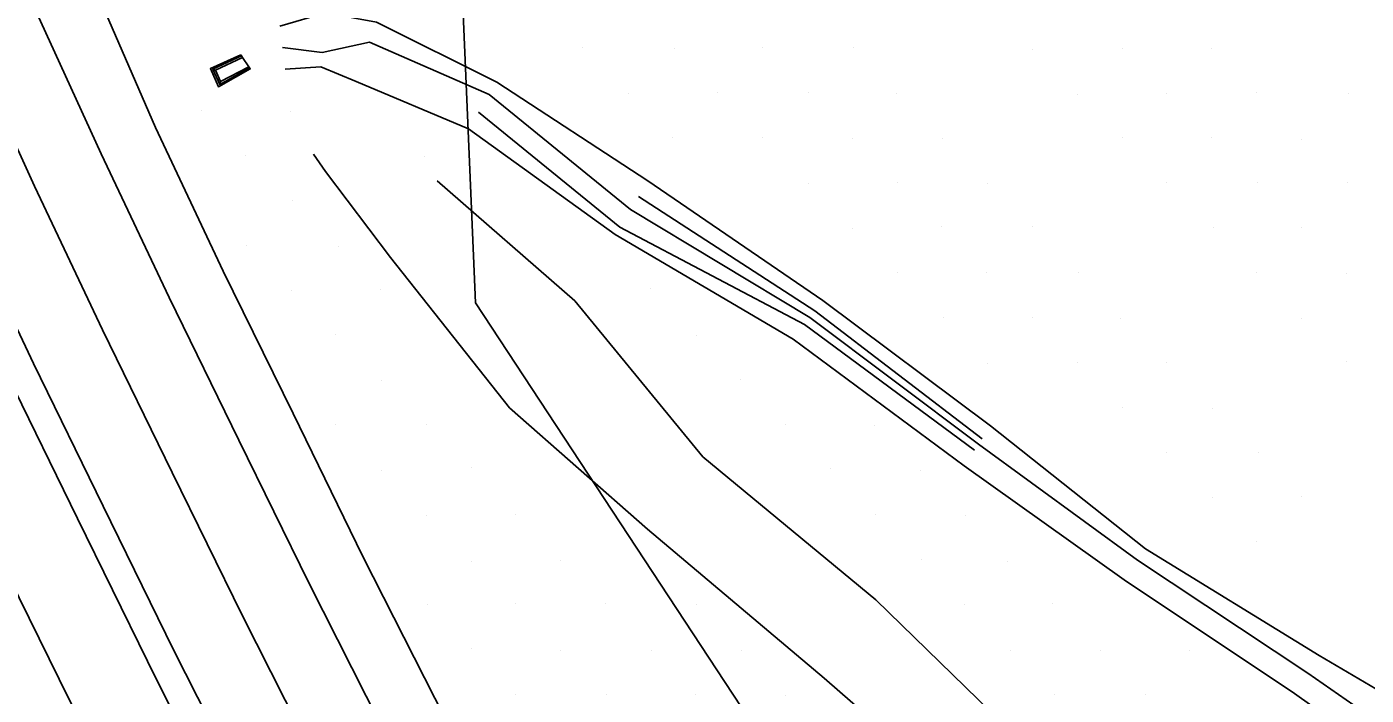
# Model space of a CAD drawing. Extents: x 1602514 to 1609837, y 863887 to 871157.
# Drawn here: x 1604677.9 to 1604888.7, y 868390.3 to 868495.5 of the extents above; entities that cross this region are included whole.
import ezdxf

# ---------------------------------------------------------------- set-up
doc = ezdxf.new("R2010")
doc.units = 0
for name, color, linetype in [('Survey-Centerline', 7, 'Continuous'), ('Survey-Drainage structures-concrete', 7, 'Continuous'), ('Survey-Edge of pavement', 7, 'Continuous'), ('Survey-Flow line', 7, 'Continuous'), ('Survey-Ridge Lines', 7, 'Continuous'), ('Survey-Shoulders', 7, 'Continuous'), ('Survey-Spot dirt', 7, 'Continuous'), ('Survey-Vegetation trees', 7, 'Continuous')]:
    doc.layers.add(name, color=color, linetype=linetype)

msp = doc.modelspace()

# ---------------------------------------------------------------- linework, layer by layer
at = {"layer": 'Survey-Centerline'}
msp.add_lwpolyline([(1604856.33, 868145.82), (1604843.04, 868167), (1604829.62, 868188.09), (1604817.2, 868209.82), (1604805.85, 868228.92), (1604793.43, 868250.62), (1604781.15, 868272.4), (1604769.08, 868294.29), (1604756.98, 868316.16), (1604745.12, 868338.16), (1604734.67, 868358.39), (1604723.12, 868380.57), (1604711.82, 868402.87), (1604700.83, 868425.33), (1604689.85, 868447.79), (1604679.16, 868470.38), (1604668.75, 868493.12), (1604659.62, 868513.58)], dxfattribs=at)
msp.add_lwpolyline([(1604856.33, 868145.82), (1604843.04, 868167), (1604829.62, 868188.09), (1604817.2, 868209.82), (1604805.85, 868228.92), (1604793.43, 868250.62), (1604781.15, 868272.4), (1604769.08, 868294.29), (1604756.98, 868316.16), (1604745.12, 868338.16), (1604734.67, 868358.39), (1604723.12, 868380.57), (1604711.82, 868402.87), (1604700.83, 868425.33), (1604689.85, 868447.79), (1604679.16, 868470.38), (1604668.75, 868493.12), (1604659.62, 868513.58)], dxfattribs=at)
at = {"layer": 'Survey-Drainage structures-concrete'}
for p, q in [((1604707.65, 868488.66), (1604707.19, 868488.82)), ((1604707.65, 868488.66), (1604707.19, 868488.82)), ((1604711.89, 868490.64), (1604712.87, 868489.18)), ((1604711.89, 868490.64), (1604712.87, 868489.18)), ((1604708.44, 868486.86), (1604708.3, 868486.37)), ((1604708.44, 868486.86), (1604708.3, 868486.37))]:
    msp.add_line(p, q, dxfattribs=at)
msp.add_lwpolyline([(1604711.62, 868491.06), (1604706.83, 868488.89), (1604708.1, 868486.03), (1604713.09, 868488.84), (1604712.99, 868489), (1604708.3, 868486.37), (1604707.19, 868488.82), (1604711.71, 868490.92)], close=True, dxfattribs=at)
msp.add_lwpolyline([(1604711.62, 868491.06), (1604706.83, 868488.89), (1604708.1, 868486.03), (1604713.09, 868488.84), (1604712.99, 868489), (1604708.3, 868486.37), (1604707.19, 868488.82), (1604711.71, 868490.92)], close=True, dxfattribs=at)
msp.add_lwpolyline([(1604711.71, 868490.92), (1604711.89, 868490.64), (1604707.65, 868488.66), (1604708.44, 868486.86), (1604712.87, 868489.18), (1604712.99, 868489)], dxfattribs=at)
msp.add_lwpolyline([(1604711.71, 868490.92), (1604711.89, 868490.64), (1604707.65, 868488.66), (1604708.44, 868486.86), (1604712.87, 868489.18), (1604712.99, 868489)], dxfattribs=at)
at = {"layer": 'Survey-Edge of pavement'}
for points in [[(1604644.31, 868507.21), (1604653.84, 868485.86), (1604664.25, 868463.12), (1604674.94, 868440.52), (1604685.93, 868418.07), (1604696.91, 868395.61), (1604708.03, 868373.22), (1604719.58, 868351.04), (1604730.84, 868330.29), (1604742.35, 868308.09), (1604754.46, 868286.22), (1604766.91, 868264.54), (1604779.19, 868242.77), (1604791.6, 868221.07), (1604803.04, 868200.81), (1604815.46, 868179.08), (1604828.88, 868157.99), (1604842.17, 868136.82)], [(1604644.31, 868507.21), (1604653.84, 868485.86), (1604664.25, 868463.12), (1604674.94, 868440.52), (1604685.93, 868418.07), (1604696.91, 868395.61), (1604708.03, 868373.22), (1604719.58, 868351.04), (1604730.84, 868330.29), (1604742.35, 868308.09), (1604754.46, 868286.22), (1604766.91, 868264.54), (1604779.19, 868242.77), (1604791.6, 868221.07), (1604803.04, 868200.81), (1604815.46, 868179.08), (1604828.88, 868157.99), (1604842.17, 868136.82)], [(1604879.75, 868131.1), (1604866.27, 868152.15), (1604852.98, 868173.33), (1604839.56, 868194.42), (1604827.01, 868216.06), (1604816.03, 868234.53), (1604803.61, 868256.23), (1604791.26, 868277.97), (1604779.16, 868299.84), (1604767.26, 868321.83), (1604755.4, 868343.83), (1604745.23, 868363.53), (1604733.6, 868385.68), (1604722.3, 868407.98), (1604711.32, 868430.43), (1604700.34, 868452.89), (1604689.64, 868475.49), (1604679.23, 868498.22)], [(1604879.75, 868131.1), (1604866.27, 868152.15), (1604852.98, 868173.33), (1604839.56, 868194.42), (1604827.01, 868216.06), (1604816.03, 868234.53), (1604803.61, 868256.23), (1604791.26, 868277.97), (1604779.16, 868299.84), (1604767.26, 868321.83), (1604755.4, 868343.83), (1604745.23, 868363.53), (1604733.6, 868385.68), (1604722.3, 868407.98), (1604711.32, 868430.43), (1604700.34, 868452.89), (1604689.64, 868475.49), (1604679.23, 868498.22)]]:
    msp.add_lwpolyline(points, dxfattribs=at)
at = {"layer": 'Survey-Flow line'}
msp.add_lwpolyline([(1604718.19, 868492.2), (1604724.41, 868491.42), (1604731.89, 868493.04), (1604750.71, 868484.8), (1604772.92, 868466.72), (1604801.17, 868449.74), (1604827.71, 868429.78), (1604852.74, 868411.54), (1604879.51, 868393.73), (1604896.44, 868382.01), (1604929.56, 868360.57), (1604963.88, 868332.79), (1604988.44, 868311.44), (1605010.87, 868287.52), (1605037.5, 868264.14)], dxfattribs=at)
msp.add_lwpolyline([(1604718.19, 868492.2), (1604724.41, 868491.42), (1604731.89, 868493.04), (1604750.71, 868484.8), (1604772.92, 868466.72), (1604801.17, 868449.74), (1604827.71, 868429.78), (1604852.74, 868411.54), (1604879.51, 868393.73), (1604896.44, 868382.01), (1604929.56, 868360.57), (1604963.88, 868332.79), (1604988.44, 868311.44), (1605010.87, 868287.52), (1605037.5, 868264.14)], dxfattribs=at)
at = {"layer": 'Survey-Ridge Lines'}
for points in [[(1604647.41, 868510.99), (1604657.63, 868488), (1604668.24, 868465.2), (1604679, 868442.46), (1604689.98, 868420.01), (1604701.04, 868397.4), (1604712.4, 868374.98), (1604723.98, 868352.87), (1604734.52, 868332.32), (1604746.38, 868310.32), (1604758.59, 868288.5), (1604770.66, 868266.61), (1604782.94, 868244.84), (1604795.36, 868223.14), (1604806.93, 868203.28), (1604819.34, 868181.55), (1604832.76, 868160.46), (1604846.05, 868139.29)], [(1604647.41, 868510.99), (1604657.63, 868488), (1604668.24, 868465.2), (1604679, 868442.46), (1604689.98, 868420.01), (1604701.04, 868397.4), (1604712.4, 868374.98), (1604723.98, 868352.87), (1604734.52, 868332.32), (1604746.38, 868310.32), (1604758.59, 868288.5), (1604770.66, 868266.61), (1604782.94, 868244.84), (1604795.36, 868223.14), (1604806.93, 868203.28), (1604819.34, 868181.55), (1604832.76, 868160.46), (1604846.05, 868139.29)], [(1605039.71, 868267.25), (1605019.27, 868298.83), (1604991.25, 868315.05), (1604967.01, 868337.36), (1604933.07, 868366.25), (1604899.13, 868386.06), (1604881.31, 868396.55), (1604853.97, 868413.33), (1604829.62, 868432.69), (1604803.22, 868452.42), (1604775.67, 868471.23), (1604751.91, 868486.78), (1604732.96, 868496.19), (1604724.93, 868497.65), (1604717.77, 868495.55)], [(1605039.71, 868267.25), (1605019.27, 868298.83), (1604991.25, 868315.05), (1604967.01, 868337.36), (1604933.07, 868366.25), (1604899.13, 868386.06), (1604881.31, 868396.55), (1604853.97, 868413.33), (1604829.62, 868432.69), (1604803.22, 868452.42), (1604775.67, 868471.23), (1604751.91, 868486.78), (1604732.96, 868496.19), (1604724.93, 868497.65), (1604717.77, 868495.55)], [(1604718.62, 868488.79), (1604724.23, 868489.2), (1604729.77, 868486.85), (1604747.45, 868479.41), (1604770.54, 868462.81), (1604798.55, 868446.32), (1604825.46, 868426.37), (1604850.62, 868408.44), (1604877.46, 868390.54), (1604894.18, 868378.62), (1604926.95, 868356.35), (1604962.59, 868330.92), (1604985.99, 868308.3), (1605008.73, 868284.65)], [(1604718.62, 868488.79), (1604724.23, 868489.2), (1604729.77, 868486.85), (1604747.45, 868479.41), (1604770.54, 868462.81), (1604798.55, 868446.32), (1604825.46, 868426.37), (1604850.62, 868408.44), (1604877.46, 868390.54), (1604894.18, 868378.62), (1604926.95, 868356.35), (1604962.59, 868330.92), (1604985.99, 868308.3), (1605008.73, 868284.65)], [(1604749.03, 868482.03), (1604771.24, 868463.96), (1604800.3, 868448.61), (1604827.1, 868428.86)], [(1604749.03, 868482.03), (1604771.24, 868463.96), (1604800.3, 868448.61), (1604827.1, 868428.86)], [(1605008.97, 868224.05), (1604981.7, 868248.29), (1604956.37, 868270.29), (1604936.51, 868292.88), (1604903.44, 868318.32), (1604869.22, 868341.08), (1604854.02, 868353.95), (1604826.35, 868372.98), (1604803.42, 868392.94), (1604775.61, 868416.42), (1604753.89, 868435.52), (1604735.17, 868459.17), (1604724.95, 868472.72), (1604723.08, 868475.44)], [(1605008.97, 868224.05), (1604981.7, 868248.29), (1604956.37, 868270.29), (1604936.51, 868292.88), (1604903.44, 868318.32), (1604869.22, 868341.08), (1604854.02, 868353.95), (1604826.35, 868372.98), (1604803.42, 868392.94), (1604775.61, 868416.42), (1604753.89, 868435.52), (1604735.17, 868459.17), (1604724.95, 868472.72), (1604723.08, 868475.44)], [(1605011.39, 868227.45), (1604988.09, 868256.88), (1604963.87, 868279.91), (1604939.96, 868297.92), (1604907.32, 868324.59), (1604875.89, 868351.12), (1604859.6, 868362.66), (1604833.71, 868383.73), (1604811.57, 868405.3), (1604784.33, 868427.79), (1604764.17, 868452.37), (1604742.5, 868471.25)], [(1605011.39, 868227.45), (1604988.09, 868256.88), (1604963.87, 868279.91), (1604939.96, 868297.92), (1604907.32, 868324.59), (1604875.89, 868351.12), (1604859.6, 868362.66), (1604833.71, 868383.73), (1604811.57, 868405.3), (1604784.33, 868427.79), (1604764.17, 868452.37), (1604742.5, 868471.25)], [(1604774.18, 868468.79), (1604801.94, 868450.75), (1604828.26, 868430.62)], [(1604774.18, 868468.79), (1604801.94, 868450.75), (1604828.26, 868430.62)]]:
    msp.add_lwpolyline(points, dxfattribs=at)
at = {"layer": 'Survey-Shoulders'}
for points in [[(1604830.62, 868129.47), (1604816.9, 868150.37), (1604803.64, 868171.56), (1604791.03, 868193.17), (1604779.24, 868214.25), (1604766.82, 868235.95), (1604754.54, 868257.72), (1604742.37, 868279.56), (1604730.26, 868301.43), (1604719.48, 868324.03), (1604707.45, 868345.14), (1604695.9, 868367.32), (1604684.6, 868389.62), (1604673.51, 868412.02), (1604662.53, 868434.48), (1604651.84, 868457.08), (1604641.43, 868479.81), (1604630.9, 868501.64)], [(1604830.62, 868129.47), (1604816.9, 868150.37), (1604803.64, 868171.56), (1604791.03, 868193.17), (1604779.24, 868214.25), (1604766.82, 868235.95), (1604754.54, 868257.72), (1604742.37, 868279.56), (1604730.26, 868301.43), (1604719.48, 868324.03), (1604707.45, 868345.14), (1604695.9, 868367.32), (1604684.6, 868389.62), (1604673.51, 868412.02), (1604662.53, 868434.48), (1604651.84, 868457.08), (1604641.43, 868479.81), (1604630.9, 868501.64)], [(1604888.32, 868136.55), (1604874.3, 868157.26), (1604861.01, 868178.44), (1604847.59, 868199.53), (1604835.04, 868221.17), (1604824.37, 868239.13), (1604811.95, 868260.83), (1604799.67, 868282.61), (1604787.6, 868304.5), (1604775.5, 868326.37), (1604763.64, 868348.37), (1604753.68, 868367.65), (1604742.13, 868389.83), (1604730.83, 868412.13), (1604719.85, 868434.59), (1604708.86, 868457.04), (1604698.17, 868479.64), (1604688.22, 868502.6)], [(1604888.32, 868136.55), (1604874.3, 868157.26), (1604861.01, 868178.44), (1604847.59, 868199.53), (1604835.04, 868221.17), (1604824.37, 868239.13), (1604811.95, 868260.83), (1604799.67, 868282.61), (1604787.6, 868304.5), (1604775.5, 868326.37), (1604763.64, 868348.37), (1604753.68, 868367.65), (1604742.13, 868389.83), (1604730.83, 868412.13), (1604719.85, 868434.59), (1604708.86, 868457.04), (1604698.17, 868479.64), (1604688.22, 868502.6)]]:
    msp.add_lwpolyline(points, dxfattribs=at)
at = {"layer": 'Survey-Spot dirt'}
for p, q in [((1604765.41, 868492.16), (1604765.41, 868492.16)), ((1604765.41, 868492.16), (1604765.41, 868492.16)), ((1604779.91, 868492.04), (1604779.91, 868492.04)), ((1604779.91, 868492.04), (1604779.91, 868492.04)), ((1604793.7, 868492.15), (1604793.7, 868492.15)), ((1604793.7, 868492.15), (1604793.7, 868492.15)), ((1604807.98, 868492.25), (1604807.98, 868492.25)), ((1604807.98, 868492.25), (1604807.98, 868492.25)), ((1604836.25, 868491.9), (1604836.25, 868491.9)), ((1604836.25, 868491.9), (1604836.25, 868491.9)), ((1604850.38, 868492.11), (1604850.38, 868492.11)), ((1604850.38, 868492.11), (1604850.38, 868492.11)), ((1604864.39, 868492.1), (1604864.39, 868492.1)), ((1604864.39, 868492.1), (1604864.39, 868492.1)), ((1604772.55, 868484.95), (1604772.55, 868484.95)), ((1604772.55, 868484.95), (1604772.55, 868484.95)), ((1604786.56, 868485.15), (1604786.56, 868485.15)), ((1604786.56, 868485.15), (1604786.56, 868485.15)), ((1604800.9, 868485.12), (1604800.9, 868485.12)), ((1604800.9, 868485.12), (1604800.9, 868485.12)), ((1604814.88, 868484.91), (1604814.88, 868484.91)), ((1604814.88, 868484.91), (1604814.88, 868484.91)), ((1604843.35, 868484.86), (1604843.35, 868484.86)), ((1604843.35, 868484.86), (1604843.35, 868484.86)), ((1604857.24, 868484.98), (1604857.24, 868484.98)), ((1604857.24, 868484.98), (1604857.24, 868484.98)), ((1604871.5, 868485.07), (1604871.5, 868485.07)), ((1604871.5, 868485.07), (1604871.5, 868485.07)), ((1604885.92, 868484.93), (1604885.92, 868484.93)), ((1604885.92, 868484.93), (1604885.92, 868484.93)), ((1604705.38, 868482.37), (1604705.38, 868482.37)), ((1604705.38, 868482.37), (1604705.38, 868482.37)), ((1604719.43, 868482.16), (1604719.43, 868482.16)), ((1604719.43, 868482.16), (1604719.43, 868482.16)), ((1604779.56, 868477.99), (1604779.56, 868477.99)), ((1604779.56, 868477.99), (1604779.56, 868477.99)), ((1604793.77, 868477.98), (1604793.77, 868477.98)), ((1604793.77, 868477.98), (1604793.77, 868477.98)), ((1604807.93, 868477.92), (1604807.93, 868477.92)), ((1604807.93, 868477.92), (1604807.93, 868477.92)), ((1604822.03, 868477.86), (1604822.03, 868477.86)), ((1604822.03, 868477.86), (1604822.03, 868477.86)), ((1604850.38, 868478.13), (1604850.38, 868478.13)), ((1604850.38, 868478.13), (1604850.38, 868478.13)), ((1604864.34, 868477.99), (1604864.34, 868477.99)), ((1604864.34, 868477.99), (1604864.34, 868477.99)), ((1604878.59, 868477.75), (1604878.59, 868477.75)), ((1604878.59, 868477.75), (1604878.59, 868477.75)), ((1604712.39, 868475.18), (1604712.39, 868475.18)), ((1604712.39, 868475.18), (1604712.39, 868475.18)), ((1604740.55, 868475.04), (1604740.55, 868475.04)), ((1604740.55, 868475.04), (1604740.55, 868475.04)), ((1604800.9, 868470.83), (1604800.9, 868470.83)), ((1604800.9, 868470.83), (1604800.9, 868470.83)), ((1604814.94, 868470.99), (1604814.94, 868470.99)), ((1604814.94, 868470.99), (1604814.94, 868470.99)), ((1604829.06, 868470.87), (1604829.06, 868470.87)), ((1604829.06, 868470.87), (1604829.06, 868470.87)), ((1604857.36, 868470.95), (1604857.36, 868470.95)), ((1604857.36, 868470.95), (1604857.36, 868470.95)), ((1604871.55, 868471.01), (1604871.55, 868471.01)), ((1604871.55, 868471.01), (1604871.55, 868471.01)), ((1604885.72, 868470.92), (1604885.72, 868470.92)), ((1604885.72, 868470.92), (1604885.72, 868470.92)), ((1604719.76, 868468.17), (1604719.76, 868468.17)), ((1604719.76, 868468.17), (1604719.76, 868468.17)), ((1604807.86, 868463.66), (1604807.86, 868463.66)), ((1604807.86, 868463.66), (1604807.86, 868463.66)), ((1604821.9, 868464), (1604821.9, 868464)), ((1604821.9, 868464), (1604821.9, 868464)), ((1604836.18, 868463.98), (1604836.18, 868463.98)), ((1604836.18, 868463.98), (1604836.18, 868463.98)), ((1604864.62, 868463.82), (1604864.62, 868463.82)), ((1604864.62, 868463.82), (1604864.62, 868463.82)), ((1604878.56, 868463.83), (1604878.56, 868463.83)), ((1604878.56, 868463.83), (1604878.56, 868463.83)), ((1604712.46, 868461.12), (1604712.46, 868461.12)), ((1604712.46, 868461.12), (1604712.46, 868461.12)), ((1604726.96, 868460.89), (1604726.96, 868460.89)), ((1604726.96, 868460.89), (1604726.96, 868460.89)), ((1604814.94, 868456.82), (1604814.94, 868456.82)), ((1604814.94, 868456.82), (1604814.94, 868456.82)), ((1604829.01, 868456.75), (1604829.01, 868456.75)), ((1604829.01, 868456.75), (1604829.01, 868456.75)), ((1604843.5, 868456.85), (1604843.5, 868456.85)), ((1604843.5, 868456.85), (1604843.5, 868456.85)), ((1604871.49, 868456.83), (1604871.49, 868456.83)), ((1604871.49, 868456.83), (1604871.49, 868456.83)), ((1604885.61, 868456.72), (1604885.61, 868456.72)), ((1604885.61, 868456.72), (1604885.61, 868456.72)), ((1604719.56, 868454.02), (1604719.56, 868454.02)), ((1604719.56, 868454.02), (1604719.56, 868454.02)), ((1604733.55, 868454.16), (1604733.55, 868454.16)), ((1604733.55, 868454.16), (1604733.55, 868454.16)), ((1604776.13, 868454.26), (1604776.13, 868454.26)), ((1604776.13, 868454.26), (1604776.13, 868454.26)), ((1604822.12, 868449.67), (1604822.12, 868449.67)), ((1604822.12, 868449.67), (1604822.12, 868449.67)), ((1604836.22, 868449.66), (1604836.22, 868449.66)), ((1604836.22, 868449.66), (1604836.22, 868449.66)), ((1604850.08, 868449.62), (1604850.08, 868449.62)), ((1604850.08, 868449.62), (1604850.08, 868449.62)), ((1604878.59, 868449.63), (1604878.59, 868449.63)), ((1604878.59, 868449.63), (1604878.59, 868449.63)), ((1604726.51, 868447.04), (1604726.51, 868447.04)), ((1604726.51, 868447.04), (1604726.51, 868447.04)), ((1604783.36, 868446.95), (1604783.36, 868446.95)), ((1604783.36, 868446.95), (1604783.36, 868446.95)), ((1604829.1, 868442.5), (1604829.1, 868442.5)), ((1604829.1, 868442.5), (1604829.1, 868442.5)), ((1604843.3, 868442.62), (1604843.3, 868442.62)), ((1604843.3, 868442.62), (1604843.3, 868442.62)), ((1604857.36, 868442.61), (1604857.36, 868442.61)), ((1604857.36, 868442.61), (1604857.36, 868442.61)), ((1604885.61, 868442.74), (1604885.61, 868442.74)), ((1604885.61, 868442.74), (1604885.61, 868442.74)), ((1604733.69, 868439.79), (1604733.69, 868439.79)), ((1604733.69, 868439.79), (1604733.69, 868439.79)), ((1604790.31, 868440.02), (1604790.31, 868440.02)), ((1604790.31, 868440.02), (1604790.31, 868440.02)), ((1604850.4, 868435.49), (1604850.4, 868435.49)), ((1604850.4, 868435.49), (1604850.4, 868435.49)), ((1604864.57, 868435.38), (1604864.57, 868435.38)), ((1604864.57, 868435.38), (1604864.57, 868435.38)), ((1604726.58, 868432.89), (1604726.58, 868432.89)), ((1604726.58, 868432.89), (1604726.58, 868432.89)), ((1604740.79, 868432.86), (1604740.79, 868432.86)), ((1604740.79, 868432.86), (1604740.79, 868432.86)), ((1604797.37, 868432.94), (1604797.37, 868432.94)), ((1604797.37, 868432.94), (1604797.37, 868432.94)), ((1604811.35, 868432.77), (1604811.35, 868432.77)), ((1604811.35, 868432.77), (1604811.35, 868432.77)), ((1604857.22, 868428.54), (1604857.22, 868428.54)), ((1604857.22, 868428.54), (1604857.22, 868428.54)), ((1604871.71, 868428.41), (1604871.71, 868428.41)), ((1604871.71, 868428.41), (1604871.71, 868428.41)), ((1604733.7, 868425.68), (1604733.7, 868425.68)), ((1604733.7, 868425.68), (1604733.7, 868425.68)), ((1604747.87, 868426.04), (1604747.87, 868426.04)), ((1604747.87, 868426.04), (1604747.87, 868426.04)), ((1604804.38, 868425.96), (1604804.38, 868425.96)), ((1604804.38, 868425.96), (1604804.38, 868425.96)), ((1604818.65, 868425.57), (1604818.65, 868425.57)), ((1604818.65, 868425.57), (1604818.65, 868425.57)), ((1604864.54, 868421.35), (1604864.54, 868421.35)), ((1604864.54, 868421.35), (1604864.54, 868421.35)), ((1604878.61, 868421.54), (1604878.61, 868421.54)), ((1604878.61, 868421.54), (1604878.61, 868421.54)), ((1604740.76, 868418.63), (1604740.76, 868418.63)), ((1604740.76, 868418.63), (1604740.76, 868418.63)), ((1604754.81, 868418.76), (1604754.81, 868418.76)), ((1604754.81, 868418.76), (1604754.81, 868418.76)), ((1604811.55, 868418.75), (1604811.55, 868418.75)), ((1604811.55, 868418.75), (1604811.55, 868418.75)), ((1604825.67, 868418.58), (1604825.67, 868418.58)), ((1604825.67, 868418.58), (1604825.67, 868418.58)), ((1604871.47, 868414.43), (1604871.47, 868414.43)), ((1604871.47, 868414.43), (1604871.47, 868414.43)), ((1604747.92, 868411.29), (1604747.92, 868411.29)), ((1604747.92, 868411.29), (1604747.92, 868411.29)), ((1604761.97, 868411.52), (1604761.97, 868411.52)), ((1604761.97, 868411.52), (1604761.97, 868411.52)), ((1604818.79, 868411.65), (1604818.79, 868411.65)), ((1604818.79, 868411.65), (1604818.79, 868411.65)), ((1604832.3, 868411.32), (1604832.3, 868411.32)), ((1604832.3, 868411.32), (1604832.3, 868411.32)), ((1604741.01, 868404.49), (1604741.01, 868404.49)), ((1604741.01, 868404.49), (1604741.01, 868404.49)), ((1604754.8, 868404.66), (1604754.8, 868404.66)), ((1604754.8, 868404.66), (1604754.8, 868404.66)), ((1604769.08, 868404.64), (1604769.08, 868404.64)), ((1604769.08, 868404.64), (1604769.08, 868404.64)), ((1604783.31, 868404.62), (1604783.31, 868404.62)), ((1604783.31, 868404.62), (1604783.31, 868404.62)), ((1604825.58, 868404.54), (1604825.58, 868404.54)), ((1604825.58, 868404.54), (1604825.58, 868404.54)), ((1604839.38, 868404.74), (1604839.38, 868404.74)), ((1604839.38, 868404.74), (1604839.38, 868404.74)), ((1604747.9, 868397.61), (1604747.9, 868397.61)), ((1604747.9, 868397.61), (1604747.9, 868397.61)), ((1604762, 868397.37), (1604762, 868397.37)), ((1604762, 868397.37), (1604762, 868397.37)), ((1604776.17, 868397.37), (1604776.17, 868397.37)), ((1604776.17, 868397.37), (1604776.17, 868397.37)), ((1604790.36, 868397.3), (1604790.36, 868397.3)), ((1604790.36, 868397.3), (1604790.36, 868397.3)), ((1604832.68, 868397.39), (1604832.68, 868397.39)), ((1604832.68, 868397.39), (1604832.68, 868397.39)), ((1604846.85, 868397.37), (1604846.85, 868397.37)), ((1604846.85, 868397.37), (1604846.85, 868397.37)), ((1604860.98, 868397.3), (1604860.98, 868397.3)), ((1604860.98, 868397.3), (1604860.98, 868397.3)), ((1604754.9, 868390.33), (1604754.9, 868390.33)), ((1604754.9, 868390.33), (1604754.9, 868390.33)), ((1604769.15, 868390.37), (1604769.15, 868390.37)), ((1604769.15, 868390.37), (1604769.15, 868390.37)), ((1604783.2, 868390.36), (1604783.2, 868390.36)), ((1604783.2, 868390.36), (1604783.2, 868390.36)), ((1604797.39, 868390.3), (1604797.39, 868390.3)), ((1604797.39, 868390.3), (1604797.39, 868390.3)), ((1604839.61, 868390.42), (1604839.61, 868390.42)), ((1604839.61, 868390.42), (1604839.61, 868390.42)), ((1604853.92, 868390.37), (1604853.92, 868390.37)), ((1604853.92, 868390.37), (1604853.92, 868390.37))]:
    msp.add_line(p, q, dxfattribs=at)
at = {"layer": 'Survey-Vegetation trees'}
msp.add_lwpolyline([(1604526.23, 869070.02), (1604587.99, 868903.85), (1604648.37, 868745.93), (1604701.9, 868632.63), (1604712.19, 868619.59), (1604746.5, 868500.11), (1604748.56, 868452.05), (1604792.9, 868384.62), (1604842.07, 868297.14), (1604881.2, 868202.42), (1604962.8, 868058.28), (1605037.44, 867955.22), (1605112.82, 867870.34), (1605164.26, 867779.29), (1605243.81, 867709), (1605352.92, 867776.98), (1605409.19, 867794.14), (1605453.11, 867683.59), (1605568.4, 867553.13), (1605652.11, 867437.78), (1605709.38, 867356.87), (1605792.64, 867252.16), (1605890.79, 867280.68)], dxfattribs=at)
msp.add_lwpolyline([(1604526.23, 869070.02), (1604587.99, 868903.85), (1604648.37, 868745.93), (1604701.9, 868632.63), (1604712.19, 868619.59), (1604746.5, 868500.11), (1604748.56, 868452.05), (1604792.9, 868384.62), (1604842.07, 868297.14), (1604881.2, 868202.42), (1604962.8, 868058.28), (1605037.44, 867955.22), (1605112.82, 867870.34), (1605164.26, 867779.29), (1605243.81, 867709), (1605352.92, 867776.98), (1605409.19, 867794.14), (1605453.11, 867683.59), (1605568.4, 867553.13), (1605652.11, 867437.78), (1605709.38, 867356.87), (1605792.64, 867252.16), (1605890.79, 867280.68)], dxfattribs=at)

doc.saveas('drawing.dxf')
